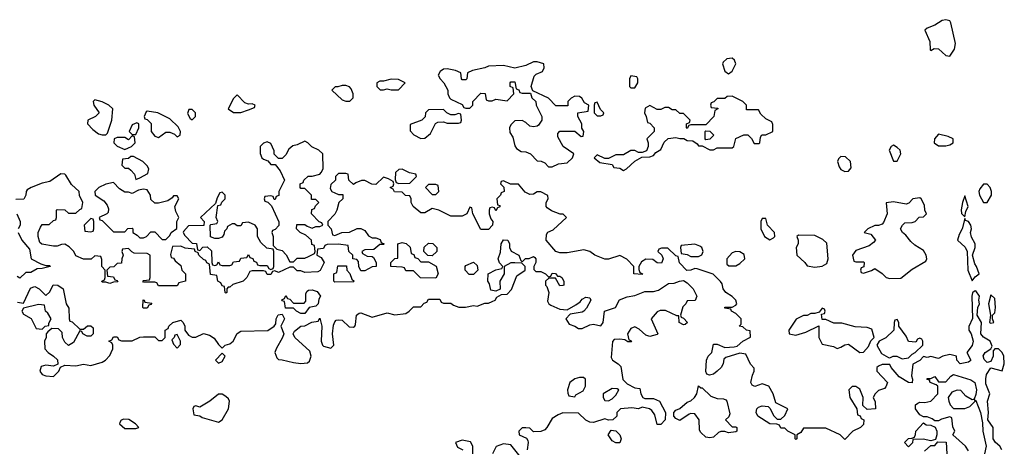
# Model space of a CAD drawing. Header units: inches. Extents: x 2601469 to 2753575, y 449403 to 582909.
# Tile 295 of 350: x 2670990 to 2676241, y 534284 to 536567. Entities that reach past the tile are written whole.
import ezdxf

# ---------------------------------------------------------------- set-up
doc = ezdxf.new("R2010")
doc.units = ezdxf.units.IN
doc.header["$MEASUREMENT"] = 0
doc.layers.add('C6573', color=7, linetype='Continuous')

msp = doc.modelspace()

# ---------------------------------------------------------------- linework, layer by layer
at = {"layer": 'C6573', "color": 4, "elevation": 12}
for points in [[(2675930, 536566.6), (2675910, 536562.9), (2675870, 536537), (2675830, 536522), (2675818, 536510), (2675844.7, 536450), (2675846, 536406), (2675850, 536402), (2675868, 536412), (2675890, 536411), (2675930, 536376), (2675950, 536371), (2675976, 536410), (2675980.2, 536440.2), (2675956.2, 536550), (2675950, 536561.2)], [(2674790, 536362), (2674762, 536358), (2674741, 536339), (2674738, 536330), (2674751.1, 536291.1), (2674770, 536278), (2674790, 536292), (2674808.7, 536330), (2674802, 536350)], [(2673750, 536342), (2673730, 536342), (2673690, 536322), (2673630, 536308), (2673570, 536322), (2673490, 536319), (2673470.8, 536309.2), (2673404.7, 536295.3), (2673378, 536282), (2673374, 536250), (2673370, 536246), (2673350, 536246), (2673346, 536250), (2673342, 536282), (2673314.6, 536294.6), (2673270, 536304), (2673250, 536302), (2673232, 536290), (2673222, 536270), (2673232, 536250), (2673252, 536230), (2673274, 536190), (2673274, 536170), (2673282, 536150), (2673290, 536142), (2673350, 536114), (2673358, 536098), (2673370, 536094), (2673390, 536094), (2673406, 536110), (2673406, 536130), (2673450, 536174), (2673472, 536172), (2673478, 536138), (2673490, 536134), (2673510, 536134), (2673530, 536142), (2673590, 536134), (2673626, 536170), (2673622, 536202), (2673606, 536210), (2673606, 536230), (2673610, 536234), (2673630, 536234), (2673638, 536198), (2673652, 536192), (2673658, 536178), (2673670, 536174), (2673714, 536174), (2673722, 536150), (2673742, 536130), (2673744.7, 536110), (2673774, 536050), (2673774, 536030), (2673756.9, 536003.1), (2673750, 535998), (2673730, 535995.3), (2673710, 535998), (2673690, 536018), (2673670, 536028), (2673630, 536026), (2673610, 536006), (2673602, 535990), (2673603.6, 535963.6), (2673619.6, 535939.6), (2673630, 535894), (2673639.6, 535879.6), (2673663.6, 535863.6), (2673690, 535862), (2673714, 535850), (2673750, 535814), (2673771.6, 535811.6), (2673790, 535802), (2673810, 535782), (2673830, 535782), (2673863.1, 535796.9), (2673910, 535802), (2673938, 535830), (2673946, 535850), (2673888.9, 535888.9), (2673860.4, 535940.4), (2673860.4, 535959.6), (2673870, 535972), (2673950, 535972), (2673983.6, 535943.6), (2673995.3, 535944.7), (2673998, 535970), (2673988, 535988), (2673988, 536010), (2673966, 536050), (2673966, 536070), (2674022, 536078), (2674026, 536110), (2674003.1, 536123.1), (2673988.4, 536148.4), (2673976.4, 536156.4), (2673950, 536158), (2673931.6, 536148.4), (2673914, 536130), (2673912.7, 536107.3), (2673850, 536106), (2673810, 536148), (2673726, 536186), (2673718, 536210), (2673734.6, 536265.4), (2673744, 536276), (2673778, 536290), (2673788, 536310), (2673786, 536330)], [(2674250, 536266), (2674242, 536250), (2674242, 536210), (2674250, 536202), (2674270, 536202), (2674286, 536230), (2674286, 536250), (2674282, 536262)], [(2672730, 536215.3), (2672710, 536215.3), (2672687.3, 536207.3), (2672672.7, 536207.3), (2672654, 536190), (2672710, 536138), (2672730, 536131.3), (2672750, 536132), (2672768, 536150), (2672768.7, 536170), (2672758, 536198), (2672748.9, 536208.9)], [(2672971.6, 536248.4), (2672930, 536238), (2672910, 536238), (2672894, 536230), (2672894, 536210), (2672912.7, 536192.7), (2672930, 536192), (2672950, 536198), (2672971.6, 536191.6), (2673010, 536192), (2673046, 536230), (2673010, 536248)], [(2672150, 536166), (2672130, 536146), (2672102, 536090), (2672131.1, 536071.1), (2672170, 536071.3), (2672210, 536086), (2672242, 536098), (2672246, 536110), (2672230, 536118), (2672210, 536115.3), (2672190, 536122)], [(2674790, 536158), (2674763.6, 536156.4), (2674750, 536146), (2674710, 536146), (2674692.7, 536127.3), (2674678, 536122), (2674674, 536110), (2674678, 536098), (2674714, 536094), (2674714, 536090), (2674698, 536082), (2674692, 536050), (2674650, 536006), (2674570, 536006), (2674558, 536002), (2674550, 535986), (2674546, 535990), (2674546, 536010), (2674562, 536018), (2674566, 536030), (2674530, 536066), (2674510, 536066), (2674490, 536086), (2674470, 536086), (2674450, 536098), (2674430, 536098), (2674410, 536088), (2674390, 536088), (2674350, 536108), (2674326.4, 536093.6), (2674322, 536070), (2674332, 536050), (2674338, 536018), (2674350, 536014), (2674374, 535990), (2674374, 535970), (2674334, 535930), (2674342, 535910), (2674342, 535890), (2674332.7, 535867.3), (2674310, 535858), (2674290, 535858), (2674270, 535868), (2674250, 535868), (2674210, 535846), (2674170, 535846), (2674130, 535826), (2674110, 535826), (2674070, 535846), (2674054, 535830), (2674083.6, 535803.6), (2674150, 535794), (2674158, 535778), (2674190, 535774), (2674210, 535762), (2674226, 535770), (2674270, 535812), (2674307.3, 535832.7), (2674350, 535834), (2674370, 535842), (2674382, 535858), (2674410, 535874), (2674427.3, 535912.7), (2674448.4, 535931.6), (2674490, 535938), (2674510, 535932), (2674532, 535932), (2674550, 535922), (2674579.6, 535919.6), (2674603.6, 535903.6), (2674610, 535894), (2674630, 535894), (2674670, 535872), (2674690, 535872), (2674710, 535882), (2674790, 535882), (2674798, 535890), (2674810, 535932), (2674852.7, 535952.7), (2674872.7, 535952.7), (2674892.7, 535932.7), (2674906.4, 535906.4), (2674934, 535906), (2674938, 535910), (2674940.4, 535939.6), (2674947.3, 535952.7), (2674970, 535952), (2675006, 535970), (2675007.3, 536007.3), (2675002, 536022), (2674970, 536038), (2674943.1, 536063.1), (2674930, 536086), (2674866, 536086), (2674866, 536110), (2674846, 536130)], [(2671390, 536138), (2671382, 536130), (2671384.7, 536110), (2671414, 536070), (2671394, 536050), (2671354, 536030), (2671352, 536010), (2671379.8, 535979.8), (2671410, 535958), (2671430, 535951.3), (2671450, 535952), (2671459, 535961), (2671482, 536030), (2671486, 536090), (2671466, 536110), (2671430, 536128.7)], [(2674070, 536126), (2674058, 536122), (2674054, 536110), (2674054, 536070), (2674070, 536054), (2674090, 536054), (2674102, 536058), (2674106, 536070), (2674087.3, 536087.3)], [(2671670, 536078), (2671664.7, 536075.3), (2671654, 536050), (2671658, 536038), (2671670, 536034), (2671691.6, 536011.6), (2671691.3, 535970), (2671710, 535944.7), (2671730, 535938), (2671770, 535966), (2671790, 535966), (2671816, 535956), (2671830, 535942), (2671846, 535950), (2671848, 535970), (2671834.6, 535994.6), (2671790, 536038), (2671726, 536070)], [(2671910, 536088), (2671892.7, 536087.3), (2671885.4, 536065.4), (2671899.6, 536039.6), (2671910, 536032), (2671928, 536050), (2671928, 536070)], [(2673250, 536088), (2673170, 536086), (2673154, 536070), (2673152.7, 536047.3), (2673134, 536030), (2673072.7, 536007.3), (2673072.7, 535972.7), (2673091.6, 535951.6), (2673130, 535932), (2673150, 535934), (2673180.4, 535959.6), (2673207.3, 536012.7), (2673220.4, 536019.6), (2673250, 536022), (2673270, 536014), (2673330, 536014), (2673342, 536018), (2673346, 536030), (2673342, 536062), (2673330, 536066), (2673310, 536058), (2673290, 536058), (2673268.7, 536068.7)], [(2671615.3, 536015.3), (2671590, 536006), (2671574, 535970), (2671590, 535954), (2671610, 535954), (2671626, 535990), (2671626, 536010)], [(2671590, 535946), (2671570, 535926), (2671550, 535938), (2671510, 535938), (2671494, 535930), (2671492, 535910), (2671510, 535892), (2671550, 535874), (2671570, 535882), (2671586, 535890), (2671606, 535910), (2671602, 535942)], [(2674650, 535926), (2674646, 535930), (2674646, 535970), (2674650, 535974), (2674670, 535972), (2674691.3, 535950), (2674670, 535928)], [(2675890, 535955.1), (2675868.7, 535931.3), (2675867.3, 535910), (2675890, 535893.4), (2675930, 535893.4), (2675950, 535898.8), (2675968.7, 535910), (2675968.7, 535930), (2675942.5, 535942.5)], [(2672510, 535918), (2672470, 535898), (2672446.4, 535893.6), (2672425.4, 535874.6), (2672410, 535846), (2672390, 535826), (2672370, 535826), (2672348, 535848), (2672347.3, 535867.3), (2672330, 535906), (2672310, 535915.3), (2672290, 535908), (2672272, 535890), (2672272.7, 535852.7), (2672282, 535830), (2672290, 535822), (2672312.7, 535812.7), (2672330, 535794), (2672352.7, 535792.7), (2672379.8, 535759.8), (2672402, 535710), (2672372, 535650), (2672371.6, 535628.4), (2672358, 535622), (2672352.7, 535607.3), (2672347.3, 535607.3), (2672342, 535622), (2672330, 535626), (2672298, 535622), (2672294, 535610), (2672298, 535598), (2672312.7, 535592.7), (2672332.7, 535572.7), (2672372.7, 535487.3), (2672372.7, 535467.3), (2672352.7, 535447.3), (2672338, 535442), (2672334, 535430), (2672342, 535410), (2672342, 535362), (2672362, 535342), (2672390, 535334), (2672412, 535312), (2672430, 535274), (2672450, 535274), (2672470, 535294), (2672510, 535294), (2672530, 535302), (2672562, 535318), (2672566, 535330), (2672562, 535362), (2672547.3, 535367.3), (2672546, 535390), (2672516.4, 535416.4), (2672486, 535430), (2672466, 535450), (2672467.3, 535472.7), (2672510, 535474), (2672523.6, 535463.6), (2672550, 535454), (2672570, 535462), (2672590, 535462), (2672606, 535470), (2672602, 535482), (2672587.3, 535487.3), (2672546, 535530), (2672547.3, 535552.7), (2672562, 535558), (2672567.3, 535572.7), (2672586, 535590), (2672570, 535606), (2672546, 535606), (2672546, 535630), (2672510, 535666), (2672490, 535666), (2672486, 535670), (2672486, 535690), (2672502, 535698), (2672506, 535710), (2672528, 535732), (2672550, 535732), (2672590, 535742), (2672598, 535750), (2672608, 535770), (2672606, 535850), (2672586, 535870), (2672547.3, 535887.3), (2672526, 535910)], [(2675650, 535896), (2675638, 535890), (2675627.3, 535870), (2675650, 535812), (2675670, 535812), (2675688.7, 535850), (2675685.2, 535870), (2675670, 535885.2)], [(2671596.4, 535836.4), (2671583.6, 535836.4), (2671570, 535826), (2671538, 535822), (2671534, 535790), (2671550, 535774), (2671570, 535774), (2671583.6, 535763.6), (2671602, 535742), (2671610, 535714), (2671630, 535722), (2671674, 535746), (2671678, 535770), (2671670, 535786), (2671646, 535810)], [(2675370, 535836), (2675356.3, 535823.7), (2675350.7, 535810), (2675360.4, 535780.4), (2675370, 535766), (2675390, 535756), (2675410, 535758), (2675424, 535776), (2675421.2, 535810), (2675394.8, 535834.8)], [(2673030, 535768), (2673012.7, 535767.3), (2672994, 535750), (2672992.7, 535712.7), (2672998, 535698), (2673012.7, 535692.7), (2673070, 535694), (2673106, 535730), (2673102, 535742), (2673068.4, 535748.4)], [(2671490, 535698), (2671450, 535689), (2671412, 535670), (2671391.3, 535650), (2671392, 535630), (2671439.1, 535599.1), (2671457.3, 535577.3), (2671463.6, 535556.4), (2671462, 535538), (2671454, 535530), (2671414, 535510), (2671418, 535498), (2671430, 535494), (2671490, 535434), (2671550, 535434), (2671567.3, 535452.7), (2671590, 535454), (2671594, 535450), (2671594, 535430), (2671616.9, 535416.9), (2671630, 535402), (2671650, 535402), (2671666, 535410), (2671690, 535434), (2671710, 535434), (2671750, 535394), (2671770, 535394), (2671790, 535414), (2671798, 535430), (2671827.3, 535452.7), (2671828, 535490), (2671838, 535510), (2671823.1, 535543.1), (2671818, 535570), (2671838, 535610), (2671830, 535626), (2671810, 535626), (2671803.6, 535616.4), (2671779.6, 535600.4), (2671730, 535588), (2671710, 535588), (2671690, 535606), (2671688, 535630), (2671670, 535658), (2671650, 535662), (2671623.6, 535656.4), (2671590, 535638), (2671570, 535646), (2671550, 535646), (2671523.1, 535663.1)], [(2673210, 535686), (2673170, 535686), (2673154, 535670), (2673190, 535634), (2673210, 535634), (2673226, 535650), (2673222, 535682)], [(2676130, 535689.3), (2676110, 535664), (2676106, 535650), (2676108.7, 535630), (2676130, 535590.8), (2676150, 535591), (2676173.2, 535630), (2676173.2, 535650), (2676165.2, 535670), (2676150, 535689)], [(2672070, 535646), (2672058, 535642), (2672043.6, 535616.4), (2672034, 535586), (2671954, 535510), (2671974, 535490), (2671972.7, 535467.3), (2671890, 535466), (2671863.6, 535436.4), (2671862, 535430), (2671870, 535414), (2671910, 535374), (2671932.7, 535372.7), (2671938, 535338), (2671950, 535334), (2671967.3, 535352.7), (2671990, 535354), (2672012.7, 535332.7), (2672014, 535270), (2672018, 535258), (2672030, 535254), (2672042, 535258), (2672050, 535274), (2672058, 535258), (2672070, 535254), (2672110, 535254), (2672122, 535258), (2672130, 535274), (2672162, 535278), (2672170, 535294), (2672202, 535298), (2672210, 535314), (2672218, 535298), (2672232.7, 535292.7), (2672238, 535278), (2672252.7, 535272.7), (2672258, 535258), (2672270, 535254), (2672310, 535254), (2672318, 535238), (2672330, 535234), (2672342, 535238), (2672346, 535250), (2672346, 535330), (2672342, 535342), (2672307.3, 535347.3), (2672276.4, 535376.4), (2672258, 535410), (2672258, 535450), (2672246, 535470), (2672210, 535486), (2672178, 535482), (2672170, 535466), (2672150, 535466), (2672136.4, 535476.4), (2672123.6, 535476.4), (2672098, 535462), (2672094, 535450), (2672082, 535438), (2672079.6, 535420.4), (2672070, 535406), (2672050, 535398), (2672030, 535398), (2672007.3, 535407.3), (2672006, 535470), (2672010, 535474), (2672042, 535478), (2672046, 535490), (2672038, 535510), (2672046, 535574), (2672062, 535578), (2672067.3, 535592.7), (2672086, 535610), (2672086, 535630)], [(2676030, 535626), (2676018, 535590), (2676012, 535552), (2676012.7, 535532.7), (2676030, 535514), (2676036.5, 535543.5), (2676048.7, 535570)], [(2675790, 535615.3), (2675754, 535610), (2675732.7, 535587.3), (2675718, 535582), (2675650, 535594), (2675611.6, 535588.4), (2675616.3, 535530), (2675596.3, 535483.7), (2675590, 535475.3), (2675570, 535468), (2675550, 535468), (2675514, 535450), (2675494, 535430), (2675530, 535422), (2675554, 535390), (2675543.6, 535376.4), (2675519.8, 535360.2), (2675450, 535335.3), (2675432, 535310), (2675438, 535278), (2675450, 535274), (2675490, 535274), (2675494, 535270), (2675492.7, 535247.3), (2675478, 535242), (2675474, 535230), (2675478, 535218), (2675490, 535214), (2675532.9, 535227.1), (2675550, 535238), (2675590, 535211), (2675610.7, 535190.7), (2675630, 535184.7), (2675690, 535186), (2675750, 535234.8), (2675822, 535278), (2675828.7, 535290), (2675824, 535310), (2675810, 535335.3), (2675763.2, 535363.2), (2675742, 535382), (2675716.5, 535416.5), (2675698, 535430), (2675688, 535450), (2675698, 535470), (2675710, 535482), (2675750, 535484.7), (2675766, 535490), (2675787.3, 535512.7), (2675810, 535514), (2675826, 535530), (2675818, 535550), (2675816.4, 535576.4), (2675798, 535610)], [(2671370, 535506), (2671334, 535470), (2671338, 535438), (2671370, 535434), (2671382, 535438), (2671386, 535450), (2671386, 535490), (2671382, 535502)], [(2674970, 535506), (2674950, 535506), (2674942, 535490), (2674942, 535450), (2674962, 535410), (2674990, 535392), (2675010, 535402), (2675018, 535410), (2675015.3, 535430), (2674978, 535470)], [(2676030, 535506), (2676016, 535450), (2675999.8, 535420.2), (2675991.3, 535390), (2676033, 535353), (2676042.8, 535330), (2676046, 535230), (2676070, 535172), (2676085.2, 535194.8), (2676108, 535210), (2676093.2, 535250), (2676083.3, 535263.3), (2676072, 535310), (2676086, 535350), (2676086, 535370), (2676066, 535406), (2676061.6, 535430), (2676066.6, 535450), (2676062.7, 535470), (2676050, 535489), (2676034.6, 535494.6)], [(2675143.6, 535416.4), (2675134, 535410), (2675142, 535390), (2675142, 535370), (2675132, 535350), (2675134, 535310), (2675178, 535270), (2675190, 535252), (2675230, 535246), (2675270, 535251.3), (2675294, 535266), (2675302, 535290), (2675294, 535374), (2675273.6, 535393.6), (2675230, 535414)], [(2673130, 535274), (2673170, 535274), (2673211.3, 535251.3), (2673222, 535210), (2673210, 535186), (2673128, 535188), (2673090, 535226), (2673050, 535226), (2673042, 535242), (2673030, 535246), (2672968.7, 535248.7), (2672968.9, 535271.1), (2672990, 535292), (2673006, 535294), (2673006, 535370), (2673030, 535378), (2673051.6, 535371.6), (2673072.7, 535352.7), (2673078, 535318), (2673092.7, 535312.7), (2673098, 535298), (2673112.7, 535292.7)], [(2673190, 535306), (2673167.3, 535307.3), (2673146, 535330), (2673147.3, 535352.7), (2673170, 535374), (2673192.7, 535372.7), (2673214, 535350), (2673214, 535330)], [(2674590, 535368), (2674518, 535362), (2674514, 535350), (2674518, 535318), (2674550, 535314), (2674570, 535302), (2674610, 535302), (2674628.4, 535311.6), (2674635.3, 535330), (2674628, 535350), (2674618, 535358)], [(2674810, 535328.7), (2674790, 535322), (2674762, 535290), (2674762, 535262), (2674772.7, 535252.7), (2674810, 535252), (2674830, 535264.7), (2674858, 535290), (2674853.6, 535313.6), (2674830, 535328)], [(2673410, 535206), (2673387.3, 535207.3), (2673366, 535230), (2673366, 535250), (2673370, 535254), (2673410, 535272), (2673430, 535254), (2673434, 535230)], [(2672670, 535166), (2672666, 535170), (2672666, 535210), (2672682, 535218), (2672687.3, 535252.7), (2672732.7, 535252.7), (2672734, 535230), (2672751.6, 535211.6), (2672762, 535182), (2672774, 535170), (2672770, 535168)], [(2672490, 534998), (2672466, 535010), (2672450, 535026), (2672407.3, 535027.3), (2672402, 535062), (2672390, 535066), (2672388.4, 535071.6), (2672402, 535078), (2672410, 535094), (2672418, 535078), (2672430, 535074), (2672450, 535054), (2672507.3, 535052.7), (2672515.3, 535064.7), (2672515.3, 535104.7), (2672523.1, 535116.9), (2672530, 535122), (2672550, 535124.7), (2672576, 535116), (2672594, 535090), (2672585.4, 535074.6), (2672582, 535050), (2672570, 535038), (2672534, 535030), (2672510, 534998)], [(2676170, 535098), (2676157.3, 535050), (2676167.3, 534990), (2676162, 534950), (2676170, 534946), (2676186, 534950), (2676178, 534970), (2676178, 534990), (2676190, 535002), (2676195.1, 535030), (2676190, 535078)], [(2671090, 535046), (2671010, 535026), (2671002, 535010), (2671010, 534994), (2671051.3, 534971.3), (2671078, 534918), (2671110, 534914), (2671126, 534930), (2671146, 534934), (2671146, 534946), (2671158, 534970), (2671140.4, 535000.4), (2671128, 535010), (2671122, 535042)], [(2671650, 535026), (2671646, 535030), (2671648.4, 535071.6), (2671654, 535070), (2671658, 535058), (2671694, 535054), (2671690, 535046), (2671678, 535042), (2671670, 535026)], [(2675270, 535026), (2675254, 535006), (2675230, 534998), (2675210, 534998), (2675190, 534988), (2675170, 534988), (2675131.1, 534968.9), (2675091.3, 534910), (2675094, 534890), (2675130, 534882.8), (2675182, 534898), (2675251.6, 534931.6), (2675252, 534870), (2675270, 534834), (2675330, 534822), (2675350, 534812), (2675370, 534818), (2675390, 534831), (2675410, 534834), (2675470, 534791), (2675490, 534792), (2675517.2, 534822.8), (2675530, 534852), (2675548, 534870), (2675534, 534914), (2675510, 534924), (2675446.3, 534926.3), (2675374, 534946), (2675332.7, 534947.3), (2675290, 534966), (2675270, 534966), (2675266, 534994), (2675282, 534998), (2675286, 535010), (2675282, 535022)], [(2675670, 534966), (2675658, 534962), (2675654, 534950), (2675652, 534910), (2675610, 534868), (2675574, 534850), (2675562, 534830), (2675585.4, 534785.4), (2675623.6, 534763.6), (2675630, 534762), (2675648.9, 534771.1), (2675668.9, 534771.1), (2675696.9, 534756.9), (2675730, 534762), (2675750, 534782), (2675766, 534790), (2675806, 534830), (2675806, 534850), (2675802, 534862), (2675790, 534866), (2675778, 534862), (2675770, 534846), (2675730, 534848), (2675718, 534878), (2675678, 534930), (2675678, 534950)], [(2671830, 534886), (2671818, 534882), (2671814, 534870), (2671802, 534858), (2671810, 534834), (2671830, 534814), (2671847.3, 534832.7), (2671848, 534850)], [(2672070, 534786), (2672034, 534750), (2672050, 534734), (2672070, 534742), (2672086, 534770)], [(2673996.4, 534656.4), (2673976.4, 534656.4), (2673950, 534648.7), (2673924.7, 534630), (2673912, 534590), (2673912.7, 534572.7), (2673918, 534558), (2673950, 534554), (2673956.4, 534563.6), (2673994.6, 534585.4), (2674008, 534610), (2674008, 534648)], [(2674150, 534598), (2674102, 534570), (2674102, 534550), (2674110, 534534), (2674130, 534532), (2674150, 534542), (2674170, 534562), (2674186, 534590), (2674176.4, 534596.4)], [(2674622, 534602), (2674630, 534602), (2674676.9, 534556.9), (2674710, 534544.7), (2674743.6, 534543.6), (2674756.9, 534536.9), (2674762, 534530), (2674778, 534462), (2674772.7, 534447.3), (2674754, 534430), (2674790, 534394), (2674810, 534394), (2674814, 534390), (2674814, 534370), (2674810, 534366), (2674770, 534362), (2674750, 534368.7), (2674730, 534368.7), (2674716.9, 534363.1), (2674690, 534339), (2674670, 534334), (2674650, 534339), (2674623.1, 534363.1), (2674616.4, 534376.4), (2674614, 534430), (2674590, 534462), (2674570, 534464), (2674559.8, 534460.2), (2674510, 534428), (2674490, 534438), (2674478, 534450), (2674478, 534470), (2674490, 534482), (2674510, 534491.3), (2674550, 534524.7), (2674570, 534531.3), (2674588.7, 534550), (2674602, 534570), (2674610, 534612)], [(2672070, 534568), (2672050, 534568), (2672004.7, 534530), (2671950, 534498), (2671930, 534506), (2671918, 534502), (2671914, 534490), (2671918, 534458), (2671950, 534452), (2671962.8, 534442.8), (2672050, 534418), (2672070, 534431.3), (2672104, 534490), (2672108.7, 534530), (2672103.1, 534543.1), (2672090, 534555.3)], [(2671546, 534434), (2671531.6, 534428.4), (2671523.6, 534416.4), (2671522, 534410), (2671550, 534384.7), (2671610, 534384.7), (2671626, 534390), (2671608, 534410), (2671572.5, 534432.5)], [(2674170, 534308), (2674150, 534318), (2674129, 534350), (2674144, 534376), (2674170, 534372), (2674190.9, 534350.9), (2674198, 534330), (2674190, 534308)], [(2675850, 534318), (2675808.4, 534328.4), (2675754, 534326), (2675751.6, 534308.4), (2675730, 534286), (2675708.7, 534310), (2675730, 534331.3), (2675748, 534332), (2675762, 534338), (2675768, 534352), (2675768.7, 534370), (2675810, 534414), (2675823.6, 534403.6), (2675850, 534402), (2675872, 534392), (2675882, 534370), (2675882, 534350), (2675874, 534326)]]:
    msp.add_lwpolyline(points, close=True, dxfattribs=at)
for points in [[(2676228.7, 534270), (2676218, 534290), (2676194, 534310), (2676182, 534330), (2676182, 534390), (2676154, 534430), (2676156.2, 534470), (2676151.8, 534530), (2676163.7, 534570), (2676143, 534623), (2676142.4, 534650), (2676147, 534673), (2676170, 534707.7), (2676230, 534692), (2676241.2, 534730), (2676239.3, 534770), (2676229.3, 534790), (2676210, 534809.3), (2676190.9, 534809.1), (2676181.4, 534798.6), (2676181.3, 534770), (2676170, 534741.2), (2676150, 534737), (2676133.4, 534753.4), (2676128.1, 534771.9), (2676139.5, 534790), (2676169, 534810), (2676176.4, 534823.6), (2676166, 534850), (2676130, 534872), (2676115.6, 534890), (2676119, 534950), (2676096, 534990), (2676099.5, 535030), (2676109.2, 535050), (2676106, 535070), (2676109.2, 535090), (2676090, 535119), (2676082, 535118), (2676071, 535109), (2676067.3, 535090), (2676071.6, 534971.6), (2676051.6, 534928.4), (2676051.3, 534910), (2676064.7, 534890), (2676074.8, 534850), (2676070, 534828), (2676042, 534790), (2676062, 534750), (2676056.9, 534743.1), (2676050, 534738), (2676006, 534730), (2675988, 534750), (2675986, 534770), (2675950, 534779), (2675914, 534770), (2675890, 534758), (2675850, 534768.7), (2675830, 534764), (2675810, 534768), (2675790, 534748), (2675752.7, 534727.3), (2675746.4, 534666.4), (2675751.6, 534648.4), (2675750, 534628), (2675730, 534629.2), (2675680.1, 534660.1), (2675638, 534710), (2675630, 534726), (2675590, 534726), (2675570, 534718), (2675562, 534710), (2675562, 534690), (2675618, 534630), (2675610, 534606), (2675602, 534598), (2675570, 534588), (2675552, 534570), (2675542, 534550), (2675552.7, 534527.3), (2675554, 534490), (2675510, 534486), (2675487.3, 534507.3), (2675488.7, 534550), (2675470, 534595.3), (2675450, 534608), (2675430, 534608), (2675412, 534590), (2675418, 534550), (2675454, 534490), (2675458, 534458), (2675472.7, 534452.7), (2675478, 534438), (2675491.6, 534431.6), (2675490, 534406), (2675474, 534390), (2675434, 534370), (2675390, 534326), (2675366, 534350), (2675290, 534386), (2675170, 534386), (2675156.9, 534363.1), (2675134, 534350), (2675134, 534330), (2675130, 534326), (2675126, 534330), (2675126, 534350), (2675086, 534370), (2675070, 534386), (2675050, 534386), (2675042, 534402), (2675027.3, 534407.3), (2674990, 534408.7), (2674926, 534450), (2674918, 534470), (2674922, 534490), (2674930, 534498), (2674950, 534504.7), (2674982, 534502), (2674992, 534492), (2675010, 534454), (2675030, 534434), (2675050, 534434), (2675070, 534454), (2675086, 534490), (2675022, 534522), (2675008.7, 534570), (2674986, 534610), (2674950, 534622), (2674911, 534609), (2674896.4, 534616.4), (2674888.7, 534630), (2674898, 534670), (2674908, 534690), (2674907.3, 534707.3), (2674888.4, 534728.4), (2674862, 534782), (2674830, 534786), (2674756.9, 534763.1), (2674746, 534754), (2674741, 534730), (2674731, 534710), (2674710.4, 534689.6), (2674690, 534674), (2674669, 534669), (2674655.3, 534675.3), (2674649.3, 534689.3), (2674653.2, 534750), (2674662, 534770), (2674682, 534790), (2674690, 534834), (2674710, 534834), (2674750, 534816), (2674800.4, 534819.6), (2674816.4, 534823.6), (2674846, 534850), (2674887.3, 534872.7), (2674886, 534906), (2674866, 534910), (2674847.3, 534927.3), (2674828, 534930), (2674838, 534942), (2674838, 534970), (2674810, 534998), (2674786, 535010), (2674782, 535022), (2674750, 535026), (2674750, 535032), (2674790, 535032), (2674810, 535042), (2674814, 535050), (2674808.7, 535070), (2674790, 535088.7), (2674755.3, 535110), (2674742, 535130), (2674736.4, 535156.4), (2674728.4, 535168.4), (2674688.7, 535208.7), (2674603.6, 535236.4), (2674590, 535238), (2674570, 535228.7), (2674548.4, 535228.4), (2674508.4, 535268.4), (2674502, 535302), (2674490, 535306), (2674447.3, 535347.3), (2674412.7, 535347.3), (2674398, 535342), (2674394, 535330), (2674414, 535310), (2674422, 535290), (2674412.7, 535267.3), (2674390, 535268), (2674367.3, 535287.3), (2674330, 535288), (2674305.4, 535274.6), (2674292, 535250), (2674292.7, 535232.7), (2674298, 535218), (2674312, 535210), (2674310, 535206), (2674266, 535210), (2674266, 535250), (2674228.4, 535288.4), (2674190, 535308), (2674130, 535289), (2674110, 535288.7), (2674058, 535310), (2674030, 535329), (2673998, 535338), (2673910, 535322), (2673870, 535322), (2673850, 535328.7), (2673798, 535390), (2673800.4, 535419.6), (2673807.3, 535432.7), (2673834.6, 535445.4), (2673906, 535510), (2673888, 535528), (2673872, 535528), (2673825.6, 535545.6), (2673803.1, 535563.1), (2673798, 535570), (2673798, 535590), (2673808, 535610), (2673807.3, 535627.3), (2673770, 535648), (2673750, 535648), (2673730, 535635.3), (2673710, 535634), (2673685.6, 535645.6), (2673650, 535688), (2673608, 535688), (2673570, 535706), (2673558, 535702), (2673554, 535690), (2673572.7, 535672.7), (2673574, 535650), (2673558, 535642), (2673554, 535630), (2673534, 535610), (2673538, 535578), (2673550, 535574), (2673551.6, 535568.4), (2673538, 535562), (2673530, 535546), (2673522, 535562), (2673510, 535566), (2673498, 535562), (2673494, 535550), (2673494, 535530), (2673503.6, 535503.6), (2673514, 535490), (2673512, 535470), (2673490, 535446), (2673450, 535446), (2673406, 535530), (2673402, 535562), (2673390, 535566), (2673374, 535530), (2673350, 535518), (2673290, 535518), (2673226, 535550), (2673190, 535558), (2673150, 535535.3), (2673130, 535535.3), (2673088, 535570), (2673078, 535590), (2673078, 535610), (2673070, 535626), (2673048.4, 535628.4), (2673030, 535646), (2672988.4, 535648.4), (2672982, 535662), (2672966, 535670), (2672982, 535678), (2672986, 535690), (2672982, 535702), (2672956.4, 535716.4), (2672930, 535726), (2672890, 535686), (2672868.4, 535688.4), (2672830, 535708), (2672812.7, 535707.3), (2672783.6, 535696.4), (2672770, 535686), (2672746, 535710), (2672742, 535742), (2672730, 535746), (2672690, 535746), (2672674, 535730), (2672674, 535710), (2672650, 535686), (2672645.4, 535665.4), (2672654, 535650), (2672670, 535642), (2672690, 535634), (2672712.7, 535632.7), (2672714, 535610), (2672692, 535590), (2672682, 535550), (2672671.6, 535528.4), (2672634, 535490), (2672634, 535470), (2672652, 535450), (2672658, 535418), (2672670, 535414), (2672708.9, 535431.1), (2672748.4, 535431.6), (2672790, 535452), (2672810, 535452), (2672830, 535442), (2672850, 535412), (2672870, 535402), (2672890, 535402), (2672912.7, 535392.7), (2672918, 535378), (2672934, 535370), (2672930, 535366), (2672910, 535366), (2672879.6, 535340.4), (2672830, 535338), (2672814, 535330), (2672818, 535318), (2672843.6, 535303.6), (2672870, 535302), (2672876.9, 535296.9), (2672892, 535270), (2672892, 535250), (2672870, 535248), (2672830, 535226), (2672810, 535226), (2672798, 535250), (2672796.4, 535276.4), (2672787.3, 535287.3), (2672766, 535290), (2672766, 535310), (2672746, 535330), (2672742, 535362), (2672690, 535368), (2672630, 535366), (2672618, 535362), (2672610, 535346), (2672578, 535342), (2672574, 535310), (2672598, 535298), (2672614, 535270), (2672592.7, 535227.3), (2672579.6, 535220.4), (2672510, 535218), (2672490, 535226), (2672470, 535226), (2672450, 535246), (2672430, 535246), (2672370, 535218), (2672350, 535226), (2672338, 535222), (2672330, 535206), (2672310, 535206), (2672302, 535222), (2672290, 535226), (2672230, 535226), (2672218, 535222), (2672202, 535190), (2672182, 535170), (2672126.4, 535153.6), (2672110, 535138), (2672102, 535138), (2672094, 535130), (2672094, 535110), (2672090, 535106), (2672086, 535110), (2672082, 535142), (2672070, 535146), (2672062, 535162), (2672046, 535170), (2672042, 535202), (2672007.3, 535207.3), (2672002, 535262), (2671988, 535268), (2671982, 535282), (2671970, 535286), (2671946, 535310), (2671942, 535322), (2671926, 535330), (2671922, 535342), (2671872.7, 535347.3), (2671850, 535358), (2671804.7, 535355.3), (2671794, 535314), (2671798, 535298), (2671810, 535294), (2671819.6, 535279.6), (2671850, 535254), (2671854, 535230), (2671874, 535210), (2671874, 535170), (2671838, 535162), (2671830, 535146), (2671730, 535146), (2671722, 535162), (2671710, 535166), (2671650, 535166), (2671646, 535170), (2671650, 535174), (2671682, 535178), (2671686, 535190), (2671686, 535310), (2671670, 535318), (2671600.4, 535320.4), (2671587.3, 535327.3), (2671570, 535346), (2671538, 535342), (2671534, 535330), (2671542, 535310), (2671534, 535290), (2671532.7, 535267.3), (2671510, 535266), (2671492.7, 535247.3), (2671470, 535246), (2671454, 535230), (2671458, 535198), (2671490, 535194), (2671498, 535178), (2671510, 535174), (2671512.7, 535167.3), (2671490, 535166), (2671470, 535158), (2671450, 535166), (2671430, 535166), (2671428, 535170), (2671442, 535178), (2671446, 535190), (2671446, 535230), (2671428.4, 535248.4), (2671427.3, 535287.3), (2671422, 535302), (2671390, 535306), (2671371.6, 535288.4), (2671330, 535288), (2671290, 535306), (2671278, 535330), (2671254.6, 535354.6), (2671230, 535368), (2671212.7, 535367.3), (2671190, 535358), (2671170, 535358), (2671108.9, 535368.9), (2671098, 535378), (2671088.9, 535408.9), (2671088.7, 535430), (2671100.4, 535459.6), (2671110, 535474), (2671147.3, 535472.7), (2671170, 535494), (2671182, 535498), (2671186, 535510), (2671186, 535550), (2671190, 535554), (2671231.1, 535551.1), (2671250, 535534), (2671290, 535534), (2671310, 535554), (2671322, 535558), (2671326, 535590), (2671308.4, 535628.4), (2671308, 535650), (2671266.3, 535686.3), (2671236, 535736), (2671230, 535742), (2671210, 535744), (2671150, 535702), (2671110, 535693.2), (2671052, 535670), (2671030, 535658), (2671024.7, 535650), (2671022, 535630), (2671011.3, 535608.7), (2670970, 535606)], [(2670974, 535530), (2670992, 535490), (2670992, 535470), (2670982, 535450)], [(2670982, 535430), (2671002, 535390), (2671042, 535342), (2671052, 535290), (2671103.6, 535263.6), (2671130, 535254), (2671150, 535254), (2671152, 535250), (2671110, 535238), (2671083.6, 535236.4), (2671050, 535218), (2671023.6, 535216.4), (2670990, 535186), (2670976.4, 535196.4)], [(2670978, 535058), (2671010, 535054), (2671047.3, 535132.7), (2671060.4, 535139.6), (2671070, 535142), (2671094, 535130), (2671130, 535094), (2671150, 535114), (2671168.7, 535151.3), (2671194, 535150), (2671222, 535130), (2671238, 535050), (2671252.7, 535027.3), (2671254, 534970), (2671258, 534958), (2671270, 534954), (2671310, 534914), (2671330, 534914), (2671351.6, 534931.6), (2671370, 534932), (2671382, 534922), (2671382, 534890), (2671370, 534878), (2671350, 534878), (2671326, 534890), (2671322, 534902), (2671310, 534906), (2671276.9, 534843.1), (2671250, 534828), (2671230, 534846), (2671218, 534870), (2671216.4, 534896.4), (2671196.4, 534916.4), (2671162, 534918), (2671139.6, 534900.4), (2671132, 534890), (2671131.3, 534870), (2671122, 534850), (2671124.7, 534810), (2671142, 534790), (2671171, 534771), (2671191.1, 534751.1), (2671192.7, 534727.3), (2671170, 534718), (2671130, 534722), (2671105.4, 534714.6), (2671098, 534690), (2671110, 534672), (2671130, 534664.7), (2671170, 534662), (2671198, 534690), (2671207.3, 534712.7), (2671230, 534722), (2671290, 534718.8), (2671330, 534727.3), (2671370, 534721), (2671430, 534738), (2671448, 534750), (2671470, 534774), (2671478, 534790), (2671486, 534810), (2671486, 534830), (2671482, 534842), (2671466, 534850), (2671482, 534858), (2671490, 534874), (2671510, 534874), (2671518, 534858), (2671532.7, 534852.7), (2671590, 534852), (2671630, 534872), (2671650, 534874), (2671710, 534874), (2671730, 534854), (2671750, 534854), (2671766, 534870), (2671766, 534910), (2671782, 534918), (2671786, 534930), (2671806, 534950), (2671850, 534962), (2671862, 534950), (2671871.1, 534931.1), (2671871.3, 534910), (2671890, 534882), (2671910, 534872), (2671930, 534872), (2671970, 534891.3), (2672002, 534882), (2672026.4, 534866.4), (2672050, 534832), (2672070, 534814), (2672086, 534830), (2672110, 534836), (2672128.7, 534850), (2672149.1, 534890.9), (2672170, 534904.7), (2672313.2, 534906.8), (2672348, 534930), (2672356.4, 534943.6), (2672358, 534970), (2672368.9, 534991.1), (2672390, 534994), (2672402, 534970), (2672382, 534930), (2672398, 534890), (2672392, 534870), (2672358, 534810), (2672351.3, 534790), (2672362, 534762), (2672370, 534752), (2672390, 534751.3), (2672450, 534736), (2672490, 534731), (2672524.7, 534735.3), (2672536, 534744), (2672545.2, 534770), (2672538, 534798), (2672458, 534870), (2672448, 534890), (2672456.4, 534903.6), (2672489.1, 534930.9), (2672510, 534932), (2672548.4, 534951.6), (2672582, 534958), (2672590, 534974), (2672602, 534930), (2672598, 534850), (2672604.7, 534830), (2672610, 534824.7), (2672650, 534814), (2672666, 534830), (2672659, 534890), (2672663.1, 534936.9), (2672670, 534954), (2672678, 534962), (2672690, 534964.7), (2672710, 534962), (2672746.4, 534926.4), (2672770, 534924.7), (2672778, 534930), (2672780.4, 534939.6), (2672786, 534990), (2672800.4, 534999.6), (2672810, 535002), (2672870, 534978), (2672950, 535001), (2672990, 534991.3), (2673050, 534998), (2673068, 535010), (2673090, 535034), (2673130, 535034), (2673147.3, 535052.7), (2673162, 535058), (2673170, 535074), (2673230, 535074), (2673238, 535058), (2673250, 535054), (2673290, 535054), (2673303.6, 535043.6), (2673332.7, 535032.7), (2673367.3, 535032.7), (2673410, 535041), (2673430, 535038), (2673470, 535054), (2673490, 535054), (2673510, 535062), (2673526, 535070), (2673535.3, 535084.7), (2673560.4, 535099.6), (2673590, 535102), (2673612.9, 535127.1), (2673641.2, 535198.8), (2673686, 535230), (2673686, 535250), (2673667.3, 535267.3), (2673630, 535268.7), (2673610, 535268), (2673574, 535250), (2673574, 535210), (2673551.3, 535170), (2673552, 535128), (2673530, 535118), (2673502, 535122), (2673496.4, 535156.4), (2673486, 535170), (2673488, 535210), (2673530, 535232), (2673562, 535238), (2673566, 535250), (2673548.4, 535268.4), (2673542, 535290), (2673554.6, 535325.4), (2673558, 535370), (2673570, 535391.3), (2673594, 535390), (2673602, 535370), (2673602, 535350), (2673611, 535331), (2673652, 535310), (2673662, 535282), (2673670, 535274), (2673688.4, 535291.6), (2673707.3, 535292.7), (2673730, 535302), (2673736.9, 535296.9), (2673742, 535290), (2673742, 535270), (2673732, 535250), (2673732.7, 535232.7), (2673742, 535222), (2673770, 535222), (2673794, 535210), (2673810, 535194), (2673822, 535198), (2673830, 535214), (2673848, 535212), (2673858, 535198), (2673870, 535198), (2673882, 535190), (2673891.3, 535170), (2673891.3, 535150), (2673887.3, 535147.3), (2673870, 535146), (2673847.3, 535187.3), (2673812.7, 535187.3), (2673794, 535170), (2673794, 535150), (2673802, 535142), (2673811.3, 535110), (2673804.7, 535064.7), (2673812, 535050), (2673822, 535042), (2673870, 535021), (2673910, 535018), (2673955.5, 535044.5), (2673978.9, 535061.1), (2673990, 535074.8), (2674010, 535086), (2674030, 535082), (2674036, 535070), (2674013.7, 535026.3), (2673998, 535010), (2673990, 535005.2), (2673925.4, 534994.6), (2673902, 534970), (2673921, 534941), (2673950, 534931), (2673970, 534918), (2673990, 534918), (2674030, 534938), (2674050, 534941), (2674090, 534932), (2674102, 534950), (2674109.4, 535010.6), (2674168, 535030), (2674189.5, 535070.5), (2674230, 535087.3), (2674270, 535094), (2674324.7, 535115.3), (2674370, 535116.3), (2674397, 535123), (2674450, 535158), (2674480.4, 535159.6), (2674508.4, 535171.6), (2674530, 535174), (2674550, 535162), (2674582, 535130), (2674602, 535090), (2674591.6, 535068.4), (2674550, 535066), (2674542, 535050), (2674526, 535034), (2674514, 534990), (2674518, 534978), (2674530, 534974), (2674552, 534950), (2674539.6, 534940.4), (2674530, 534938), (2674508, 534950), (2674506, 534986), (2674494, 534986), (2674434.6, 535014.6), (2674405.4, 535014.6), (2674390, 535008), (2674358, 534970), (2674394, 534890), (2674390, 534886), (2674350, 534875.3), (2674330, 534882), (2674294.6, 534914.6), (2674270, 534928), (2674250, 534918), (2674232, 534890), (2674238, 534858), (2674250, 534854), (2674252.7, 534847.3), (2674232.7, 534847.3), (2674218, 534858), (2674190, 534862), (2674161, 534859), (2674151.3, 534848.7), (2674143.6, 534763.6), (2674152, 534750), (2674182, 534730), (2674195.3, 534715.3), (2674206, 534646), (2674230, 534622), (2674270, 534602), (2674298, 534598), (2674302, 534570), (2674314, 534550), (2674324.7, 534544.7), (2674370, 534544.7), (2674402, 534530), (2674434, 534470), (2674432, 534430), (2674410, 534406), (2674390, 534406), (2674377.2, 534457.2), (2674361.2, 534481.2), (2674349.3, 534489.3), (2674310, 534498), (2674290, 534488.7), (2674254, 534494), (2674194, 534490), (2674174, 534470), (2674174, 534450), (2674154, 534430), (2674130, 534428.7), (2674110, 534435.3), (2674050, 534417.2), (2674030, 534419), (2674010, 534428.7), (2673970, 534466), (2673887.3, 534467.3), (2673862, 534458), (2673830, 534438), (2673802, 534390), (2673790, 534378), (2673770, 534368), (2673730, 534366), (2673710, 534386), (2673690, 534388), (2673670, 534388), (2673652, 534370), (2673654, 534350), (2673692.7, 534332.7), (2673699.6, 534319.6), (2673702, 534310), (2673696, 534270)], [(2676050, 534266), (2676034, 534290), (2675966, 534350), (2675978, 534370), (2675967.3, 534392.7), (2675962, 534442), (2675950, 534446), (2675905.4, 534434.6), (2675890, 534426), (2675870, 534426), (2675856.4, 534436.4), (2675830, 534446), (2675810, 534446), (2675790, 534458), (2675768, 534490), (2675768, 534510), (2675780.2, 534519.8), (2675790, 534524.7), (2675816.5, 534523.5), (2675849, 534531), (2675886, 534570), (2675886, 534610), (2675878, 534618), (2675846, 534630), (2675842, 534642), (2675830, 534646), (2675828.9, 534651.1), (2675850, 534652), (2675870, 534662), (2675890, 534634), (2675930, 534634), (2675956.4, 534663.6), (2675970, 534672), (2676063.5, 534643.5), (2676084.7, 534630), (2676093.4, 534590), (2676090, 534566), (2676079.6, 534540.4), (2676070, 534538), (2676036.4, 534556.4), (2676010, 534588), (2675990, 534588.7), (2675962, 534578), (2675942, 534550), (2675944.7, 534530), (2675952, 534510), (2675970, 534492), (2676030, 534492), (2676058, 534502), (2676086, 534530), (2676082, 534538), (2676090, 534534), (2676114.8, 534470), (2676125.4, 534414.6), (2676126.8, 534370), (2676144, 534290), (2676136, 534250)], [(2673406, 534250), (2673406, 534290), (2673393.6, 534313.6), (2673350, 534322), (2673314, 534310), (2673325.4, 534285.4), (2673354, 534270)], [(2675816.4, 534263.6), (2675850, 534294), (2675870, 534294), (2675886, 534314), (2675932, 534312), (2675934, 534250)], [(2673665.6, 534225.6), (2673610, 534298), (2673570, 534302), (2673531.6, 534288.4), (2673512, 534250)]]:
    msp.add_lwpolyline(points, dxfattribs=at)

doc.saveas('drawing.dxf')
